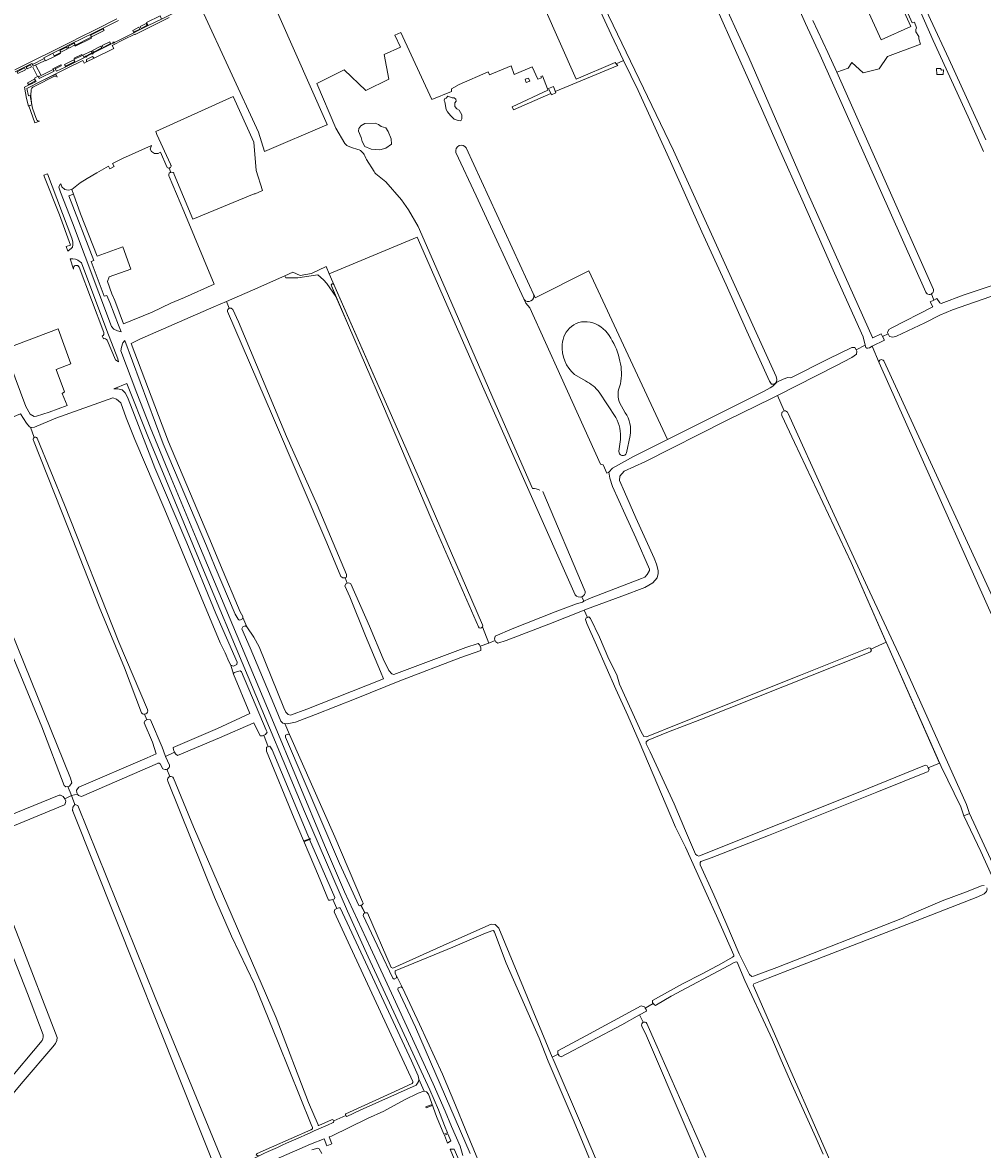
# Model space of a CAD drawing. Header units: metres. Extents: x 209813 to 223847, y 571801 to 587119.
# Tile 424 of 656: x 212948 to 213530, y 579156 to 579839. Entities that reach past the tile are written whole.
import ezdxf
from ezdxf.enums import TextEntityAlignment as Align

# ---------------------------------------------------------------- set-up
doc = ezdxf.new("R2010")
doc.units = ezdxf.units.M
for name, color, linetype, lineweight in [('B-RO-GK-BESCHOEIING-G', 8, 'GK-BESCHOEIING', 0), ('B-RO-GR-BEPLANTING_CULTUUR_BOSPLANTSOEN-GV', 8, 'Continuous', 0), ('B-RO-GR-BEPLANTING_CULTUUR_VASTE PLANTENVAK-GV', 8, 'Continuous', 0), ('B-RO-GR-BOUWLAND-GV', 8, 'Continuous', 0), ('B-RO-GR-GRAS-GV', 8, 'Continuous', 0), ('B-RO-GR-GROENVOORZIENING-GV', 8, 'Continuous', 0), ('B-RO-KL-WATER_BRANDLEIDING_PUT-S', 8, 'Continuous', 0), ('B-RO-KL-WATER_PUT-S', 8, 'Continuous', 0), ('B-RO-KW-KUNSTWERK_DEK-GV', 8, 'Continuous', 0), ('B-RO-KW-KUNSTWERK_STUW-GV', 8, 'Continuous', 0), ('B-RO-OG-TERREIN_CULTUURSCHEIDING-GV', 8, 'Continuous', 0), ('B-RO-OG-WATER_GREPPEL-GV', 8, 'Continuous', 0), ('B-RO-OG-WEG-GV', 8, 'Continuous', 0), ('B-RO-VH-ONVERHARD-GV', 8, 'Continuous', 0), ('B-RO-VH-VERHARDING_TEGEL-GV', 8, 'Continuous', 0), ('B-RO-VW-MARKERING-G', 8, 'Continuous', 0)]:
    doc.layers.add(name, color=color, linetype=linetype, lineweight=lineweight)
doc.styles.add('NLCS-ISO', font='txt')
doc.linetypes.add('GK-BESCHOEIING', pattern='A,30,-5,[1,NLCS.shx,S=1,R=0,X=0,Y=0],-5', length=40)

# ---------------------------------------------------------------- blocks, each defined once
blk = doc.blocks.new('SKL-WATER_WATERLEIDINGPUT-SO')
at = {"color": 0, "linetype": 'ByBlock', "lineweight": 18}
blk.add_ellipse((0, 0), major_axis=(2.5, 0), ratio=0.54, dxfattribs=at)
at = {"color": 0, "linetype": 'ByBlock', "lineweight": 18, "style": 'NLCS-ISO'}
blk.add_text('wl', height=1.5, dxfattribs=at).set_placement((0, 0), align=Align.MIDDLE_CENTER)
blk = doc.blocks.new('SKL-WATER_BRANDKRAAN_BRANDPUT-SO')
at = {"color": 0, "linetype": 'ByBlock', "lineweight": 18}
blk.add_ellipse((0, 0), major_axis=(2.5, 0), ratio=0.54, dxfattribs=at)
at = {"color": 0, "linetype": 'ByBlock', "lineweight": 18, "style": 'NLCS-ISO'}
blk.add_text('bk', height=1.5, dxfattribs=at).set_placement((0.2, 0), align=Align.MIDDLE_CENTER)

msp = doc.modelspace()

# ---------------------------------------------------------------- linework, layer by layer
at = {"layer": 'B-RO-GK-BESCHOEIING-G', "flags": 128}
for points in [[(213234.24, 579465.766), (213234.745, 579464.786)], [(213225.558, 579461.376), (213225.217, 579462.267)], [(213225.904, 579460.47), (213225.558, 579461.376)], [(213234.745, 579464.786), (213235.138, 579464.022)], [(213093.668, 579407.074), (213094.534, 579407.463)], [(213094.534, 579407.463), (213095.399, 579407.852)], [(213097.08, 579400.514), (213096.105, 579400.216)], [(213098.055, 579400.813), (213097.08, 579400.514)], [(213136.279, 579307.83), (213137.255, 579308.293)], [(213134.666, 579307.424), (213136.279, 579307.83)], [(213138.659, 579302.417), (213137.414, 579301.913)], [(213139.904, 579302.92), (213138.659, 579302.417)], [(213153.452, 579304.434), (213153.336, 579304.374)], [(213154.107, 579304.777), (213153.452, 579304.434)], [(213154.971, 579299.424), (213155.699, 579299.75)], [(213155.699, 579299.75), (213155.898, 579299.84)], [(213325.119, 579242.946), (213325.636, 579242.149)], [(213325.636, 579242.149), (213326.228, 579241.237)], [(213330.048, 579245.534), (213330.511, 579244.933)], [(213330.511, 579244.933), (213330.947, 579244.345), (213331.296, 579244.054)]]:
    msp.add_lwpolyline(points, dxfattribs=at)
at = {"layer": 'B-RO-GR-BEPLANTING_CULTUUR_BOSPLANTSOEN-GV', "flags": 128}
for points in [[(213252.227, 579671.432), (213253.217, 579669.285), (213255.715, 579666.474), (213274.576, 579624.512), (213298.583, 579571.694), (213300.172, 579571.377), (213302.37, 579566.309), (213303.513, 579566.873), (213305.71, 579569.209), (213318.556, 579576.45), (213339.161, 579586.736), (213291.535, 579688.887), (213258.991, 579672.483), (213258.047, 579674.534)], [(213109.948, 579407.883), (213107.109, 579414.603), (213105.965, 579414.758), (213104.714, 579416.032), (213100.577, 579426.31), (213086.074, 579460.461), (213081.164, 579472.039), (213081.761, 579473.248), (213083.2, 579473.728), (213084.082, 579473.204), (213081.652, 579478.772), (213081.532, 579478.078), (213079.828, 579477.177), (213079.291, 579477.433), (213078.886, 579477.735), (213076.996, 579480.866), (213065.016, 579509.21), (213059.625, 579522.317), (213033.489, 579583.961), (213010.087, 579646.738), (213008.924, 579645.216), (213008.072, 579642.638), (213007.728, 579640.339), (213017.373, 579614.839), (213025.526, 579594.238), (213036.175, 579568.175), (213053.365, 579526.866), (213078.224, 579467.765), (213099.224, 579417.584), (213131.261, 579340.894), (213143.385, 579312.601), (213159.157, 579278.562), (213172.958, 579248.528), (213186.81, 579218.593), (213197.082, 579196.247), (213204.321, 579179.567), (213208.152, 579170.376), (213213.476, 579158.414), (213215.085, 579152.863)], [(213289.518, 579622.162), (213282.773, 579626.16)], [(213310.643, 579620.365), (213309.81, 579617.945)], [(213307.91, 579599.957), (213297.736, 579615.324)], [(213310.131, 579609.174), (213313.427, 579602.897)], [(213316.423, 579589.156), (213314.242, 579578.652)], [(213309.727, 579579.581), (213310.588, 579586.584)], [(213219.559, 579153.961), (213186.451, 579230.448), (213175.723, 579253.288), (213175.825, 579254.412), (213177.61, 579255.064), (213178.435, 579254.409), (213174.95, 579261.649), (213174.826, 579260.504), (213173.347, 579259.729), (213172.537, 579260.222), (213164.756, 579276.742), (213154.682, 579298.245), (213154.971, 579299.424), (213155.699, 579299.75), (213153.336, 579304.374), (213152.647, 579304.104), (213152.034, 579304.327), (213140.35, 579329.782), (213107.564, 579406.197), (213107.51, 579407.441), (213109.069, 579408.132), (213109.948, 579407.883)]]:
    msp.add_lwpolyline(points, dxfattribs=at)
at = {"layer": 'B-RO-GR-BEPLANTING_CULTUUR_BOSPLANTSOEN-GV'}
for points in [[(213258.047, 579674.534, -0.7857583), (213252.227, 579671.432)], [(213280.866, 579655.23, -0.2487708), (213293.828, 579657.363)], [(213293.828, 579657.363, -0.1934268), (213304.719, 579648.122)], [(213275.311, 579644.185, -0.203761), (213280.866, 579655.23)], [(213282.773, 579626.16, -0.2390322), (213275.311, 579644.185)], [(213304.719, 579648.122, -0.0882102), (213310.312, 579634.191)], [(213310.312, 579634.191, -0.107975), (213310.643, 579620.365)], [(213297.736, 579615.324, 0.1055118), (213289.518, 579622.162)], [(213309.81, 579617.945, 0.1889362), (213310.131, 579609.174)], [(213313.427, 579602.897, -0.2034995), (213316.423, 579589.156)], [(213310.588, 579586.584, 0.1362754), (213307.91, 579599.957)], [(213314.242, 579578.652, -0.9641779), (213309.727, 579579.581)]]:
    msp.add_lwpolyline(points, format="xyb", dxfattribs=at)
at = {"layer": 'B-RO-GR-BEPLANTING_CULTUUR_VASTE PLANTENVAK-GV', "flags": 128}
for points in [[(213031.56, 579843.345), (213023.418, 579839.3), (213024.309, 579837.506), (213032.436, 579841.487)], [(212967.601, 579818.85), (212966.625, 579820.845), (212961.016, 579818.039), (212961.999, 579816.063)], [(212991.598, 579817.684), (212990.679, 579818.736), (212986.924, 579816.967), (212986.989, 579815.485)]]:
    msp.add_lwpolyline(points, close=True, dxfattribs=at)
at = {"layer": 'B-RO-GR-BOUWLAND-GV', "flags": 128}
for points in [[(213437.555, 579886.269), (213459.816, 579896.325), (213486.621, 579836.99), (213468.598, 579828.848), (213450.078, 579869.844), (213445.891, 579867.953)], [(213132.7, 579777.443), (213132.885, 579777.523), (213094.08, 579865.183), (213056.95, 579847.315), (213091.193, 579773.001), (213094.918, 579761.191)], [(213506.189, 579807.917), (213502.379, 579807.812), (213502.167, 579811.516), (213504.601, 579811.516), (213505.131, 579810.563), (213506.506, 579810.775)]]:
    msp.add_lwpolyline(points, close=True, dxfattribs=at)
for points in [[(213530.681, 579761.187), (213521.452, 579782.19), (213500.254, 579828.434), (213489.558, 579852.216), (213473.655, 579886.718), (213473.648, 579887.371), (213473.702, 579887.754), (213473.757, 579887.94), (213473.92, 579888.291), (213474.15, 579888.603)], [(213427.298, 579840.515), (213436.313, 579821.252), (213441.685, 579809.193), (213448.541, 579811.637), (213450.87, 579815.13), (213457.643, 579808.78), (213467.486, 579811.32), (213472.566, 579818.728), (213492.462, 579826.348), (213491.378, 579829.486), (213491.537, 579830.833), (213489.736, 579833.788), (213489.694, 579835.1), (213490.112, 579836.08), (213488.79, 579839.551), (213487.467, 579839.154), (213466.938, 579885.181)], [(213441.685, 579809.193), (213500.274, 579677.675), (213500.333, 579677.39), (213500.344, 579676.987), (213500.302, 579676.511), (213500.153, 579676.077), (213499.91, 579675.643), (213499.635, 579675.305), (213499.243, 579674.998), (213499.059, 579674.897), (213500.548, 579671.135), (213502.452, 579672.11), (213504.261, 579669.568), (213505.041, 579668.997), (213519.015, 579674.291), (213555.419, 579686.482)], [(213089.857, 579749.619), (213088.475, 579766.913), (213075.8, 579794.468), (213028.956, 579773.269), (213029.656, 579771.5), (213037.795, 579753.495), (213037.958, 579753.298), (213038.133, 579753.004), (213038.204, 579752.647), (213038.196, 579752.282), (213038.109, 579751.941), (213037.879, 579751.607), (213037.696, 579751.409), (213037.41, 579751.226), (213037.134, 579751.149), (213038.085, 579748.548), (213038.63, 579748.641), (213039.39, 579748.443), (213039.787, 579748.013), (213040.143, 579747.327), (213051.365, 579720.107), (213088.661, 579735.474)], [(213089.247, 579735.607), (213093.545, 579737.513), (213089.857, 579749.619)], [(213187.377, 579709.388), (213134.045, 579687.167), (213188.837, 579562.642), (213227.011, 579474.334)], [(213283.245, 579492.543), (213227.863, 579617.278), (213187.377, 579709.388)], [(213226.918, 579473.084), (213230.765, 579463.309), (213234.745, 579464.786), (213234.24, 579465.766), (213234.75, 579467.52), (213245.009, 579471.869), (213270.941, 579482.221), (213283.92, 579487.125), (213287.631, 579488.19), (213288.508, 579488.622), (213287.299, 579491.394)], [(213272.773, 579214.268), (213272.645, 579214.463), (213272.553, 579215.357), (213272.676, 579216.128), (213289.638, 579225.299), (213323.107, 579243.564), (213325.119, 579242.946), (213325.636, 579242.149), (213330.511, 579244.933), (213330.048, 579245.534), (213330.112, 579246.751), (213348.295, 579256.778), (213360.049, 579262.821), (213371.769, 579269.15), (213378.588, 579272.944), (213379.247, 579273.493), (213379.287, 579274.259), (213368.927, 579298.056), (213362.992, 579310.895), (213350.054, 579339.626), (213344.01, 579351.772), (213321.909, 579403.606), (213314.991, 579419.452), (213307.835, 579435.369), (213296.043, 579462.091), (213290.295, 579475.167), (213289.499, 579477.563), (213289.872, 579478.65), (213290.564, 579478.857), (213288.629, 579483.256), (213267.169, 579474.71), (213241.423, 579464.863), (213236.22, 579463.26), (213235.138, 579464.022), (213234.745, 579464.786)], [(213230.765, 579463.309), (213225.558, 579461.376), (213225.904, 579460.47), (213225.945, 579458.764), (213213.928, 579454.514), (213176.963, 579440.503), (213150.491, 579429.801), (213125.659, 579420.12), (213113.694, 579415.413), (213108.582, 579414.404), (213107.109, 579414.603), (213109.948, 579407.883), (213137.502, 579345.931), (213154.291, 579306.548), (213154.68, 579305.748), (213154.66, 579305.416), (213154.107, 579304.777), (213153.452, 579304.434), (213155.699, 579299.75), (213155.898, 579299.84), (213157.2, 579299.776), (213171.645, 579266.66), (213172.724, 579266.382), (213207.217, 579281.901), (213232.208, 579292.914), (213234.643, 579292.791), (213236.901, 579290.64), (213269.301, 579212.357)], [(213324.445, 579233.491), (213322.136, 579237.949), (213311.397, 579232.053), (213274.741, 579212.49), (213273.539, 579213.106), (213272.773, 579214.268), (213269.301, 579212.357), (213269.814, 579211.118), (213286.981, 579171.064), (213322.196, 579088.267), (213345.799, 579031.879), (213359.381, 579000.732), (213376.56, 578959.537), (213376.812, 578958.184), (213376.963, 578956.512), (213386.018, 578959.849)], [(213386.018, 578959.849), (213385.049, 578959.955), (213384.38, 578961.312), (213385.278, 578962.369), (213387.145, 578963.109), (213404.815, 578968.651), (213428.485, 578976.874), (213431.112, 578978.007), (213431.76, 578979.98), (213431.39, 578981.584), (213425.073, 578994.959), (213423.156, 578998.561), (213403.894, 579045.171), (213378.361, 579103.908), (213349.786, 579170.583), (213326.317, 579225.196), (213323.627, 579231.178)]]:
    msp.add_lwpolyline(points, dxfattribs=at)
at = {"layer": 'B-RO-GR-BOUWLAND-GV'}
for points in [[(213088.661, 579735.474, -0.0781895), (213089.247, 579735.607)], [(213287.299, 579491.394, -0.3556837), (213283.245, 579492.543)], [(213323.627, 579231.178, -0.4335164), (213324.445, 579233.491)]]:
    msp.add_lwpolyline(points, format="xyb", dxfattribs=at)
at = {"layer": 'B-RO-GR-GRAS-GV', "flags": 128}
for points in [[(213535.27, 579909.862), (213521.738, 579934.998), (213503.392, 579969.381), (213452.137, 579942.143), (213456.456, 579933.275), (213457.799, 579929.86), (213462.308, 579921.445), (213467.832, 579908.651), (213477.907, 579886.988), (213483.168, 579874.699), (213487.879, 579865.095), (213491.079, 579857.771), (213498.492, 579841.115), (213509.589, 579817.309), (213532.006, 579768.353)], [(213369.203, 579860.43), (213388.516, 579818.213), (213424.219, 579736.039), (213463.345, 579648.401), (213463.678, 579648.225), (213468.569, 579650.767), (213469.422, 579649.126), (213472.897, 579650.67), (213472.474, 579651.579), (213473.247, 579653.408), (213474.649, 579654.059), (213499.98, 579667.027), (213498.431, 579670.051), (213500.548, 579671.135), (213499.059, 579674.897), (213498.894, 579674.807), (213498.407, 579674.638), (213497.698, 579674.596), (213497.021, 579674.744), (213496.46, 579675.051), (213496.068, 579675.379), (213495.71, 579675.93), (213431.748, 579819.508), (213422.734, 579838.771), (213409.518, 579868.82)], [(213292.711, 579866.143), (213308.732, 579832.22), (213342.715, 579761.863), (213404.904, 579624.805), (213405.475, 579622.978), (213405.246, 579621.578), (213404.544, 579620.882)], [(213459.044, 579643.827), (213457.793, 579648.988), (213440.309, 579687.436), (213420.516, 579732.355), (213406.701, 579763.498), (213396.199, 579787.248), (213380.427, 579822.349), (213368.892, 579848.175)], [(213177.413, 579833.391), (213173.795, 579831.63), (213177.318, 579824.393), (213167.441, 579819.984), (213170.286, 579805.035), (213156.263, 579798.222), (213143.232, 579810.79), (213126.522, 579802.402), (213138.183, 579775.342), (213143.506, 579766.021), (213143.856, 579765.572), (213144.277, 579765.147), (213144.746, 579764.776), (213145.106, 579764.555), (213147.667, 579763.605), (213151.435, 579762.518), (213152.207, 579762.177), (213152.938, 579761.754), (213153.62, 579761.254), (213154.243, 579760.684), (213154.801, 579760.05), (213155.287, 579759.36), (213155.696, 579758.621), (213156.32, 579757.225), (213156.735, 579756.414), (213161.266, 579749.022), (213161.794, 579748.312), (213162.399, 579747.675), (213168.329, 579742.789), (213177.867, 579731.828), (213182.051, 579725.923), (213187.933, 579715.689), (213204.348, 579678.454), (213236.68, 579604.106), (213257.302, 579557.066)], [(213308.072, 579814.432), (213308.981, 579813.327), (213271.098, 579797.502), (213271.42, 579796.659), (213268.754, 579795.461), (213268.374, 579796.307), (213245.82, 579786.418), (213244.917, 579788.258), (213266.688, 579798.348), (213266.486, 579799.149), (213263.315, 579807.057), (213262.363, 579806.634), (213262.68, 579805.84), (213260.617, 579804.941), (213257.071, 579812.508), (213246.276, 579807.904), (213244.318, 579813.196), (213231.14, 579807.745), (213230.359, 579809.428), (213212.941, 579801.852), (213208.259, 579799.143), (213208.259, 579797.661), (213196.282, 579792.783), (213177.413, 579833.391)], [(213217.133, 579763.388), (213258.991, 579672.483), (213291.535, 579688.887), (213339.161, 579586.736), (213355.23, 579594.758), (213377.993, 579606.009), (213397.777, 579615.949), (213401.322, 579617.918), (213402.978, 579619.051), (213404.667, 579620.616), (213404.544, 579620.882), (213403.457, 579620.27), (213402.194, 579620.25), (213400.98, 579621.969), (213387.239, 579652.288), (213374.789, 579680.361), (213359.839, 579712.483), (213340.851, 579755.215), (213321.278, 579798.272), (213312.54, 579816.425)], [(213205.719, 579785.332), (213204.925, 579786.602), (213204.078, 579791.205), (213203.761, 579792.211), (213203.92, 579793.11), (213204.978, 579793.534), (213205.878, 579794.751), (213208.576, 579793.798), (213209.793, 579793.693), (213210.799, 579792.952), (213211.116, 579791.788), (213210.27, 579790.676)], [(213205.719, 579785.332), (213207.571, 579782.95), (213209.793, 579780.781), (213212.228, 579779.987), (213213.921, 579779.775), (213214.503, 579780.993), (213214.397, 579783.48), (213212.863, 579786.178), (213211.381, 579787.078), (213210.27, 579788.454), (213210.27, 579790.676)], [(213153.948, 579767.319), (213153.392, 579769.78), (213151.725, 579773.59), (213152.122, 579775.098), (213153.154, 579776.685), (213155.614, 579778.114), (213161.964, 579778.352), (213163.949, 579777.558), (213165.536, 579776.288)], [(213153.948, 579767.319), (213155.614, 579764.144), (213159.583, 579762.715), (213164.822, 579762.16), (213168.314, 579763.192), (213171.728, 579765.573), (213171.648, 579768.827), (213169.902, 579773.352), (213168.314, 579775.495), (213165.536, 579776.288)], [(213287.299, 579491.394), (213288.508, 579488.622), (213291.905, 579490.297), (213323.312, 579502.368), (213325.345, 579503.259), (213326.89, 579504.884), (213328.163, 579507.243), (213328.221, 579508.053), (213319.903, 579527.178), (213313.444, 579541.254), (213305.76, 579558.166), (213304.154, 579563.151), (213303.513, 579566.873), (213302.37, 579566.309), (213300.172, 579571.377), (213298.583, 579571.694), (213274.576, 579624.512), (213255.715, 579666.474), (213253.217, 579669.285), (213223.238, 579734.313), (213210.857, 579760.641)], [(213134.045, 579687.167), (213132.175, 579691.416), (213123.397, 579687.272), (213116.472, 579685.999), (213111.988, 579688.119), (213107.18, 579685.946), (213107.778, 579684.704), (213115.082, 579684.557), (213127.12, 579686.495), (213130.602, 579683.408), (213132.703, 579681.256), (213138.176, 579673.257), (213135.357, 579679.751)], [(213107.18, 579685.946), (213087.671, 579677.126), (213071.847, 579670.393), (213073.523, 579666.192), (213074.641, 579666.244), (213075.647, 579665.423), (213079.139, 579657.962), (213108.217, 579588.403), (213126.854, 579547.009), (213144.597, 579504.9), (213144.518, 579503.339), (213143.796, 579502.833), (213144.995, 579499.596), (213145.955, 579499.864), (213147.092, 579499.198), (213158.452, 579473.617), (213166.807, 579453.717), (213170.191, 579446.753), (213171.966, 579444.616), (213173.288, 579444.351), (213216.84, 579460.573), (213224.315, 579463.149), (213225.217, 579462.267), (213225.558, 579461.376), (213230.765, 579463.309), (213226.918, 579473.084)], [(213136.957, 579680.55), (213134.045, 579687.167)], [(213588.998, 579641.387), (213586.916, 579647.485), (213587.631, 579647.697), (213587.191, 579647.631), (213584.643, 579647.69), (213581.541, 579649.427), (213578.129, 579653.98), (213574.928, 579660.662), (213565.605, 579679.414), (213564.343, 579681.226), (213563.013, 579681.617), (213561.499, 579681.663), (213560.173, 579681.52), (213548.381, 579677.951), (213511.948, 579665.24), (213504.214, 579661.974), (213495.037, 579657.373), (213477.857, 579649.264), (213475.752, 579648.787), (213473.637, 579649.082), (213472.897, 579650.67)], [(213071.847, 579670.393), (213064.173, 579667.136), (213019.355, 579647.465), (213013.967, 579644.875), (213036.616, 579585.268), (213062.741, 579523.652), (213068.132, 579510.543), (213080.075, 579482.288), (213081.616, 579479.372), (213081.652, 579478.772), (213084.082, 579473.204), (213088.428, 579466.948), (213091.524, 579460.974), (213106.547, 579424.159), (213107.75, 579421.471), (213109.185, 579419.932), (213110.512, 579419.657), (213120.501, 579423.164), (213147.5, 579433.873), (213167.071, 579441.705), (213165.113, 579446.02), (213156.02, 579467.621), (213146.525, 579491.354), (213143.607, 579498.011), (213144.429, 579499.438), (213144.995, 579499.596)], [(213224.523, 579473.144), (213196.307, 579537.881), (213166.277, 579607.996), (213145.772, 579655.753), (213138.176, 579673.257)], [(213463.29, 579643.138), (213461.494, 579642.288), (213460.585, 579642.072), (213459.946, 579642.093), (213459.418, 579642.429), (213459.044, 579643.827), (213453.43, 579641.02), (213453.943, 579640.217), (213453.67, 579638.484), (213452.358, 579637.278), (213450.817, 579636.273), (213441.119, 579631.399), (213405.748, 579613.365), (213409.884, 579603.977)], [(213469.422, 579649.126), (213470.568, 579646.922), (213463.29, 579643.138), (213467.377, 579633.108)], [(213404.667, 579620.616), (213405.44, 579621.332), (213409.175, 579623.331), (213412.138, 579624.158), (213413.877, 579623.955), (213436.79, 579635.592), (213450.798, 579642.4), (213452.586, 579642.342), (213453.43, 579641.02)], [(213668.656, 579186.312), (213666.805, 579190.067), (213664.894, 579191.609), (213662.493, 579194.435), (213657.66, 579202.388), (213653.517, 579216.746), (213652.17, 579220.86), (213651.998, 579223.226), (213647.559, 579232.855), (213634.509, 579262.571), (213609.261, 579317.108), (213585.968, 579368.836), (213558.063, 579429.961), (213467.377, 579633.108)], [(213470.179, 579634.308), (213542.12, 579478.187)], [(213010.918, 579599.876), (213007.693, 579608.951), (213005.122, 579611.179), (213002.969, 579611.948), (212968.439, 579599.51), (212955.425, 579594.241), (212953.608, 579593.929), (212952.991, 579594.172)], [(213405.748, 579613.365), (213402.628, 579611.774), (213374.987, 579598.258), (213325.462, 579573.225), (213312.946, 579567.521), (213310.21, 579564.377), (213309.985, 579561.752), (213312.975, 579554.977), (213319.983, 579539.252), (213331.04, 579514.754), (213332.48, 579511.171), (213333.529, 579507.35), (213333.467, 579505.488), (213332.776, 579502.804), (213330.138, 579499.828), (213325.303, 579497.041), (213311.416, 579491.749), (213290.027, 579483.813), (213288.629, 579483.256), (213290.564, 579478.857), (213291.428, 579479.116), (213292.461, 579478.165), (213297.931, 579466.799), (213303.65, 579453.47), (213308.357, 579444.08), (213310.027, 579438.425), (213323.171, 579409.487), (213324.872, 579406.668), (213326.49, 579406.502), (213346.304, 579414.646), (213419.785, 579443.801), (213461.082, 579460.344), (213462.147, 579460.163), (213462.463, 579459.649)], [(212955.252, 579587.914), (212952.991, 579594.172), (212952.482, 579594.373), (212950.489, 579596.499), (212946.909, 579602.169), (212936.315, 579597.81), (212933.801, 579599.066), (212928.708, 579608.062)], [(213412.2, 579602.515), (213435.571, 579551.133), (213460.391, 579497.163), (213481.971, 579450.953), (213520.43, 579365.469), (213522.248, 579360.07), (213539.906, 579321.713)], [(213022.009, 579420.178), (213023.476, 579416.766), (213024.202, 579417.015), (213025.8, 579416.854), (213032.766, 579400.131), (213034.547, 579395.214), (213034.861, 579394.539), (213040.371, 579397.144), (213039.927, 579398.129), (213039.742, 579398.653), (213039.45, 579399.98), (213066.385, 579411.568), (213085.973, 579420.667), (213076.154, 579444.388), (213074.535, 579449.96), (213073.198, 579452.114), (213071.036, 579457.437), (213068.012, 579463.373), (213045.004, 579518.89), (213034.428, 579544.06), (213016.179, 579586.762), (213010.918, 579599.876)], [(213471.603, 579463.881), (213450.373, 579512.065), (213416.053, 579584.959), (213408.469, 579601.232)], [(212957.046, 579587.52), (212973.699, 579547.06), (213006.507, 579463.849), (213023.957, 579422.969)], [(212977.779, 579370.995), (212975.583, 579376.34), (212974.393, 579376.181), (212973.361, 579376.912), (212959.834, 579412.477), (212932.898, 579477.808), (212900.896, 579556.054)], [(213263.519, 579555.064), (213289.313, 579494.557)], [(212805.652, 579309.636), (212842.548, 579278.559), (212933.945, 579201.514), (212934.082, 579201.254), (212934.206, 579200.833), (212934.218, 579200.54), (212934.128, 579200.11), (212933.916, 579199.725), (212938.091, 579196.301), (212960.045, 579222.443), (212960.573, 579223.515), (212960.756, 579224.696), (212960.636, 579225.885), (212951.27, 579250.975), (212926.687, 579312.758), (212914.078, 579343.685), (212913.928, 579344.874), (212909.243, 579355.843), (212887.473, 579410.991), (212852.673, 579501.848)], [(213504.006, 579390.63), (213472.602, 579461.679), (213471.603, 579463.881), (213462.463, 579459.649), (213462.836, 579459.043), (213462.23, 579458.084), (213459.301, 579456.843), (213358.807, 579416.848), (213339.77, 579409.58), (213327.414, 579404.472), (213326.241, 579403.445), (213326.26, 579402.172), (213328.721, 579397.347), (213343.226, 579365.804), (213350.025, 579349.557), (213356.188, 579335.481), (213357.041, 579334.555), (213358.064, 579334.205), (213359.512, 579334.71), (213455.716, 579373.133), (213493.96, 579388.78), (213495.513, 579389.224), (213496.561, 579388.978), (213497.235, 579387.727)], [(212977.779, 579370.995), (212981.457, 579371.71), (212981.034, 579372.636), (212980.985, 579374.262), (212982.207, 579375.93), (213023.727, 579393.759), (213029.193, 579396.284), (213026.981, 579403.222), (213022.002, 579415.049), (213022.415, 579416.402), (213023.476, 579416.766)], [(213136.824, 579173.805), (213144.166, 579177.021), (213143.939, 579177.521), (213143.967, 579177.842), (213144.101, 579178.069), (213171.539, 579190.538), (213184.449, 579196.487), (213184.731, 579197), (213184.827, 579197.532), (213145.552, 579281.977), (213137.054, 579300.45), (213137.414, 579301.913), (213138.659, 579302.417), (213136.279, 579307.83), (213134.666, 579307.424), (213133.662, 579307.437), (213127.65, 579322.196), (213112.797, 579357.085), (213096.111, 579397.893), (213096.105, 579400.216), (213097.08, 579400.514), (213094.534, 579407.463), (213093.668, 579407.074), (213092.28, 579407.164), (213088.468, 579414.924), (213087.891, 579414.777), (213067.545, 579405.917), (213042.13, 579395.099), (213040.869, 579396.116), (213040.371, 579397.144)], [(213030.008, 579390.41), (212983.856, 579370.408), (212982.092, 579370.889), (212981.457, 579371.71)], [(213033.312, 579387.192), (213031.54, 579390.185)], [(213034.861, 579394.539), (213037.328, 579389.224)], [(213535.79, 579322.2), (213529.021, 579337.049), (213518.765, 579358.683), (213516.838, 579364.103), (213504.977, 579388.433), (213504.006, 579390.63), (213497.235, 579387.727), (213497.838, 579386.609), (213497.204, 579385.476), (213466.075, 579372.926), (213400.345, 579346.745), (213365.688, 579333.142), (213359.329, 579330.945), (213358.901, 579330.27), (213359.027, 579328.993), (213367.114, 579310.789), (213374.448, 579294.028), (213382.616, 579275.02), (213388.837, 579262.528), (213390.234, 579261.309), (213391.347, 579261.379), (213405.495, 579266.801), (213481.6, 579296.605), (213485.799, 579298.544), (213505.704, 579307.007), (213519.788, 579312.351), (213529.4, 579316.219), (213531.033, 579316.325)], [(213035.683, 579386.809), (213037.557, 579382.381)], [(212979.817, 579365.439), (212981.616, 579364.857), (213028.495, 579248.533), (213070.656, 579146.43), (213070.916, 579144.323), (213071.6, 579142.954), (213091.607, 579152.64), (213090.497, 579152.693), (213089.862, 579153.169), (213090.458, 579154.042), (213099.07, 579157.773), (213122.882, 579168.29), (213123.914, 579168.965), (213123.849, 579169.723), (213123.117, 579171.47), (213103.158, 579221.273), (213088.751, 579256.595), (213074.773, 579285.702), (213064.52, 579309.316), (213036.17, 579379.68)], [(213039.781, 579381.479), (213051.836, 579351.952), (213101.967, 579236.275), (213121.584, 579184.911), (213127.302, 579171.299)], [(212916.876, 579348.449), (212928.352, 579353.617), (212944.213, 579360.349), (212970.453, 579371.074)], [(212971.147, 579371.059), (212972.805, 579370.254), (212973.89, 579368.984)], [(212978.51, 579361.786), (212978.706, 579363.904), (212979.817, 579365.439), (212977.779, 579370.995), (212973.89, 579368.984), (212974.366, 579367.423), (212973.998, 579365.957)], [(212973.557, 579365.24), (212922.072, 579344.131), (212928.763, 579327.812), (212945.9, 579284.443), (212969.125, 579224.371), (212968.961, 579222.412), (212968.095, 579220.646), (212966.442, 579218.563), (212948.502, 579197.539), (212916.707, 579159.669), (212899.627, 579140.841), (212975.081, 579077.398)], [(213068.594, 579135.915), (212978.645, 579361.448)], [(213532.595, 579314.932), (213532.995, 579314.241), (213532.393, 579312.678), (213531.088, 579311.372), (213527.338, 579309.605), (213486.813, 579293.775), (213412.033, 579264.837), (213395.435, 579258.431), (213391.444, 579256.869), (213391.065, 579255.934), (213451.102, 579118.982)], [(213297.525, 579137.232), (213282.503, 579173.11), (213266.807, 579209.981), (213261.413, 579223.956), (213241.421, 579269.309), (213234.188, 579288.082), (213233.589, 579289.174), (213232.603, 579288.893), (213228.882, 579287.453), (213208.96, 579279.015), (213174.069, 579264.715), (213174.122, 579263.076), (213174.95, 579261.649), (213178.435, 579254.409), (213188.745, 579232.303), (213202.768, 579202.129), (213210.585, 579183.372), (213216.875, 579167.885), (213230.397, 579135.112)], [(213433.568, 579153.484), (213429.119, 579163.719), (213414.531, 579195.891), (213408.116, 579210.61), (213402.68, 579222.784), (213400.026, 579229.017), (213386.048, 579258.782), (213381.345, 579269.916), (213380.68, 579270.233), (213379.511, 579269.766), (213376.347, 579267.906), (213341.42, 579249.252), (213332.559, 579244.133), (213331.795, 579243.771), (213331.296, 579244.054), (213330.947, 579244.345), (213330.511, 579244.933), (213325.636, 579242.149), (213326.228, 579241.237), (213326.356, 579240.265), (213322.136, 579237.949), (213324.445, 579233.491)], [(213326.547, 579232.837), (213331.956, 579220.486), (213362.383, 579151.695)], [(213129.584, 579153.914), (213128.007, 579156.766), (213127.226, 579157.286), (213123.575, 579156.122)]]:
    msp.add_lwpolyline(points, dxfattribs=at)
for points in [[(213283.702, 579804.968), (213307.49, 579815.14), (213308.072, 579814.432), (213312.54, 579816.425), (213304.967, 579832.157), (213292.349, 579859.822), (213291.28, 579860.034), (213263.92, 579849.648)], [(213502.167, 579811.516), (213502.379, 579807.812), (213506.189, 579807.917), (213506.506, 579810.775), (213505.131, 579810.563), (213504.601, 579811.516)], [(213255.603, 579803.843), (213253.46, 579803.009), (213252.825, 579804.954), (213254.849, 579805.629)], [(213026.406, 579761.121), (213025.612, 579762.55), (213026.355, 579764.867), (213008.698, 579756.993), (213002.664, 579753.913), (213003.708, 579752.184), (213001.054, 579750.794), (213000.31, 579752.264), (212993.171, 579748.333), (212987.314, 579744.76), (212983.096, 579742.124), (212978.002, 579738.209), (212978.974, 579735.405), (212983.33, 579723.426), (212993.428, 579697.796), (213008.998, 579703.486), (213013.85, 579689.853), (213000.729, 579685.196), (212999.694, 579682.446), (213002.289, 579674.873), (213004.121, 579670.84), (213009.361, 579656.769), (213026.831, 579663.926), (213038.101, 579669.292), (213046.329, 579672.7), (213064.348, 579680.893), (213046.024, 579725.074), (213037.035, 579746.101), (213036.811, 579746.525), (213036.778, 579747.285), (213037.142, 579748.046), (213037.571, 579748.41), (213038.085, 579748.548), (213037.134, 579751.149), (213036.72, 579751.123), (213036.299, 579751.234), (213035.91, 579751.464), (213035.632, 579751.837), (213031.747, 579760.824), (213030.454, 579760.089), (213028.073, 579760.089)], [(212972.219, 579614.636), (212973.632, 579615.536), (212968.62, 579629.117), (212977.51, 579632.609), (212969.771, 579653.654), (212937.252, 579641.491), (212950.126, 579606.664), (212952.824, 579601.941), (212955.254, 579600.602), (212956.676, 579600.834), (212964.276, 579603.325), (212975.178, 579607.375)]]:
    msp.add_lwpolyline(points, close=True, dxfattribs=at)
at = {"layer": 'B-RO-GR-GRAS-GV'}
for points in [[(213210.857, 579760.641, -0.8802039), (213217.133, 579763.388)], [(213135.357, 579679.751, -0.9602407), (213136.957, 579680.55)], [(213467.377, 579633.108, -0.9294391), (213470.179, 579634.308)], [(213408.469, 579601.232, -0.4797806), (213409.884, 579603.977)], [(213257.302, 579557.066, -0.0962891), (213261.7, 579556.066)], [(213143.796, 579502.833, -0.2999164), (213141.206, 579503.679)], [(213289.313, 579494.557, -0.3074397), (213287.299, 579491.394)], [(213226.918, 579473.084, -0.5787517), (213224.523, 579473.144)], [(213031.54, 579390.185, 0.2843971), (213030.185, 579390.487)], [(213037.557, 579382.381, -0.3279134), (213039.781, 579381.479)], [(212970.453, 579371.074, -0.0476538), (212971.147, 579371.059)], [(212973.998, 579365.957, -0.0582922), (212973.557, 579365.24)], [(212978.645, 579361.448, -0.0382658), (212978.51, 579361.786)], [(213324.445, 579233.491, -0.3729879), (213326.547, 579232.837)], [(213127.302, 579171.299, 0.2818871), (213127.691, 579170.922)]]:
    msp.add_lwpolyline(points, format="xyb", dxfattribs=at)
for centre, radius, start, end in [((213021.954, 579422.292), 2.114, 217.209758, 18.152145), ((213034.844, 579389.146), 2.483, 231.906412, 0.963411)]:
    msp.add_arc(centre, radius, start, end, dxfattribs=at)
at = {"layer": 'B-RO-GR-GROENVOORZIENING-GV', "flags": 128}
msp.add_lwpolyline([(213205.836, 579160.213), (213207.769, 579161.613), (213205.954, 579165.938), (213203.898, 579165.022)], close=True, dxfattribs=at)
at = {"layer": 'B-RO-KW-KUNSTWERK_DEK-GV', "flags": 128}
for points in [[(213267.329, 579798.632), (213268.754, 579795.461), (213271.42, 579796.659), (213269.954, 579800.498), (213266.998, 579799.369)], [(213195.897, 579183.459), (213192.541, 579182.185), (213192.755, 579181.623), (213196.11, 579182.897)]]:
    msp.add_lwpolyline(points, close=True, dxfattribs=at)
at = {"layer": 'B-RO-KW-KUNSTWERK_STUW-GV', "flags": 128}
msp.add_lwpolyline([(213122.056, 579344.643), (213118.974, 579343.453), (213119.106, 579343.111), (213122.722, 579344.508), (213122.589, 579344.85)], close=True, dxfattribs=at)
at = {"layer": 'B-RO-OG-TERREIN_CULTUURSCHEIDING-GV', "flags": 128}
for points in [[(212969.256, 579806.353), (212968.354, 579808.165), (212959.449, 579803.799), (212950.845, 579799.449), (212951.707, 579794.888), (212952.809, 579795.172), (212953.737, 579789.472), (212951.969, 579788.806), (212955.695, 579778.567), (212958.525, 579779.665)], [(212956.922, 579780.272), (212955.404, 579784.05), (212954.316, 579787.443), (212953.561, 579790.702), (212953.226, 579794.921), (212953.491, 579798.737), (212953.808, 579799.591), (212954.469, 579800.133), (212956.061, 579801.03), (212967.58, 579806.777)]]:
    msp.add_lwpolyline(points, dxfattribs=at)
at = {"layer": 'B-RO-OG-TERREIN_CULTUURSCHEIDING-GV'}
for points in [[(212967.58, 579806.777, -0.4093722), (212969.256, 579806.353)], [(212958.525, 579779.665, -0.3756302), (212956.922, 579780.272)]]:
    msp.add_lwpolyline(points, format="xyb", dxfattribs=at)
at = {"layer": 'B-RO-OG-WATER_GREPPEL-GV', "flags": 128}
for points in [[(213135.357, 579679.751), (213145.772, 579655.753), (213166.277, 579607.996), (213196.307, 579537.881), (213224.523, 579473.144)], [(213227.011, 579474.334), (213188.837, 579562.642), (213136.957, 579680.55)], [(213072.32, 579664.292), (213099.602, 579601.117), (213132.543, 579524.123), (213141.206, 579503.679)], [(213143.796, 579502.833), (213144.518, 579503.339), (213144.597, 579504.9), (213126.854, 579547.009), (213108.217, 579588.403), (213079.139, 579657.962), (213075.647, 579665.423), (213074.641, 579666.244), (213073.523, 579666.192)], [(213467.377, 579633.108), (213558.063, 579429.961), (213585.968, 579368.836), (213609.261, 579317.108), (213634.509, 579262.571), (213647.559, 579232.855), (213651.282, 579234.336), (213650.845, 579235.471), (213624.975, 579291.019), (213607.602, 579329.543), (213578.909, 579395.693)], [(213472.602, 579461.679), (213504.977, 579388.433), (213516.838, 579364.103), (213518.765, 579358.683), (213522.248, 579360.07), (213520.43, 579365.469), (213481.971, 579450.953), (213460.391, 579497.163), (213435.571, 579551.133), (213412.2, 579602.515)], [(213408.469, 579601.232), (213416.053, 579584.959), (213450.373, 579512.065), (213471.447, 579464.225), (213472.602, 579461.679)], [(212954.729, 579586.009), (212976.055, 579532.485), (212994.655, 579485.266), (213009.899, 579448.377), (213020.27, 579421.013)], [(212900.896, 579556.054), (212932.898, 579477.808), (212959.834, 579412.477), (212973.361, 579376.912), (212974.393, 579376.181), (212975.583, 579376.34)], [(212975.583, 579376.34), (212976.589, 579376.684), (212978.019, 579378.577), (212977.335, 579381.471), (212917.129, 579529.823), (212906.731, 579556.335), (212905.58, 579558.121), (212903.992, 579558.756), (212901.891, 579558.476)], [(213036.17, 579379.68), (213064.52, 579309.316), (213074.773, 579285.702), (213088.751, 579256.595), (213103.158, 579221.273), (213123.117, 579171.47), (213123.849, 579169.723), (213123.914, 579168.965), (213122.882, 579168.29), (213099.07, 579157.773), (213090.458, 579154.042), (213089.862, 579153.169), (213090.497, 579152.693), (213091.607, 579152.64)], [(213135.446, 579174.467), (213127.691, 579170.922)]]:
    msp.add_lwpolyline(points, dxfattribs=at)
at = {"layer": 'B-RO-OG-WATER_GREPPEL-GV'}
for points in [[(213073.523, 579666.192, 0.2875392), (213072.32, 579664.292)], [(213412.2, 579602.515, 0.4013454), (213409.884, 579603.977)], [(212957.046, 579587.52, 0.9648993), (212954.752, 579585.97)], [(213226.918, 579473.084, 0.2395454), (213227.011, 579474.334)], [(213037.557, 579382.381, 0.450883), (213036.17, 579379.68)], [(213091.607, 579152.64, -0.0059231), (213136.152, 579172.493)], [(213136.824, 579173.805, 0.4324196), (213135.446, 579174.467)]]:
    msp.add_lwpolyline(points, format="xyb", dxfattribs=at)
at = {"layer": 'B-RO-OG-WEG-GV', "flags": 128}
for points in [[(212961.564, 579745.66), (212970.508, 579722.855), (212977.251, 579704.531), (212974.609, 579703.558), (212975.533, 579700.805), (212977.934, 579702.712), (212978.446, 579703.319), (212978.635, 579704.703), (212978.579, 579706.466), (212978.143, 579708.776), (212963.399, 579747.712), (212961.115, 579746.846)], [(212978.002, 579738.209), (212975.766, 579737.716), (212973.91, 579738.209), (212972.072, 579739.801), (212971.39, 579741.564), (212970.891, 579741.371), (212970.09, 579739.635), (212971.163, 579736.592), (212978.379, 579717.969), (213002.156, 579655.068), (213003.592, 579653.63), (213005.714, 579652.436), (213008.011, 579651.841), (213006.302, 579655.877), (213001.134, 579669.754), (212999.207, 579673.997), (212997.742, 579673.443), (212989.775, 579694.522), (212991.481, 579695.167), (212976.202, 579734.397), (212978.974, 579735.405)], [(213076.154, 579444.388), (213076.465, 579445.466), (213080.075, 579446.558), (213081.004, 579445.959), (213095.893, 579410.527), (213096.456, 579409.329), (213095.399, 579407.852), (213094.534, 579407.463), (213097.08, 579400.514), (213098.055, 579400.813), (213099.461, 579398.706), (213121.068, 579346.934), (213122.056, 579344.643), (213122.589, 579344.85), (213122.722, 579344.508), (213122.201, 579344.306), (213137.411, 579309.028), (213137.255, 579308.293), (213136.279, 579307.83), (213138.659, 579302.417), (213139.904, 579302.92), (213140.747, 579302.801), (213184.042, 579210.046), (213188.051, 579200.973), (213188.349, 579199.062), (213191.721, 579191.681), (213192.95, 579191.347), (213194.32, 579189.91), (213199.176, 579176.446), (213203.634, 579165.677), (213205.681, 579166.59), (213204.003, 579171.037), (213200.297, 579180.399), (213195.025, 579192.631), (213157.768, 579273.094), (213145.098, 579300.901), (213119.024, 579361.27), (213084.928, 579442.951), (213056.863, 579509.908), (213024.063, 579588.771), (213011.474, 579620.541), (213003.497, 579617.381), (213005.969, 579617.456), (213008.509, 579616.8), (213010.289, 579614.891), (213011.703, 579612.267), (213015.042, 579604.047), (213028.429, 579569.41), (213047.801, 579524.007), (213065.42, 579481.134), (213078.219, 579451.708), (213078.021, 579450.317), (213076.083, 579449.347), (213074.535, 579449.96)]]:
    msp.add_lwpolyline(points, close=True, dxfattribs=at)
for points in [[(212999.405, 579646.801), (213004.469, 579634.965), (213006.362, 579633.812), (213005.901, 579635.501), (212999.234, 579652.741), (212983.838, 579693.671), (212981.666, 579695.302), (212980.316, 579696.011), (212978.602, 579696.234), (212977.114, 579696.093), (212979.167, 579689.975)], [(212982.52, 579691.013), (212997.439, 579651.483)], [(212996.536, 579649.442), (212997.287, 579647.71)], [(213214.203, 579146.602), (213209.836, 579156.592), (213207.314, 579156.592), (213210.781, 579148.264)]]:
    msp.add_lwpolyline(points, dxfattribs=at)
at = {"layer": 'B-RO-OG-WEG-GV'}
for points in [[(212979.167, 579689.975, -0.9872019), (212982.52, 579691.013)], [(212997.439, 579651.483, -0.4053949), (212996.536, 579649.442)], [(212997.287, 579647.71, -0.4206118), (212999.405, 579646.801)]]:
    msp.add_lwpolyline(points, format="xyb", dxfattribs=at)
at = {"layer": 'B-RO-VH-ONVERHARD-GV', "flags": 128}
msp.add_lwpolyline([(213084.438, 579142.815), (213122.713, 579159.593), (213130.998, 579162.835), (213132.69, 579158.585), (213135.579, 579159.904), (213133.952, 579163.991), (213135.368, 579164.545), (213157.315, 579175.267), (213167.137, 579179.7), (213179.732, 579186.451), (213187.921, 579190.514), (213191.475, 579191.748), (213191.721, 579191.681), (213188.349, 579199.062), (213188.41, 579198.669), (213188.29, 579197.585), (213187.622, 579196.554), (213186.72, 579195.413), (213152.768, 579180.307), (213144.714, 579176.496), (213144.548, 579176.559), (213144.314, 579176.695), (213144.166, 579177.021), (213136.824, 579173.805)], dxfattribs=at)
at = {"layer": 'B-RO-VH-ONVERHARD-GV'}
msp.add_lwpolyline([(213136.824, 579173.805, -0.41023), (213136.152, 579172.493)], format="xyb", dxfattribs=at)
at = {"layer": 'B-RO-VH-VERHARDING_TEGEL-GV', "flags": 128}
for points in [[(213134.664, 579892.722), (213124.297, 579887.602), (213115.797, 579885.316), (213116.793, 579883.305), (213108.191, 579879.045), (213092.423, 579871.297), (213089.819, 579872.228), (213063.011, 579858.959), (213055.552, 579855.239), (213054.499, 579852.402), (213032.436, 579841.487), (213024.309, 579837.506), (213009.136, 579829.889), (212999.373, 579825.065), (212974.03, 579812.361), (212968.821, 579809.811), (212968.037, 579811.384)], [(213005.378, 579841.526), (212992.958, 579835.279), (212981.543, 579829.597), (212979.279, 579828.518), (212966.336, 579822.062), (212955.252, 579816.488), (212943.452, 579810.628)], [(212957.811, 579806.433), (212957.633, 579806.791), (212955.506, 579805.731), (212956.467, 579803.724), (212949.438, 579800.249), (212950.537, 579793.404), (212951.87, 579788.769), (212953.737, 579789.472), (212952.809, 579795.172), (212951.707, 579794.888), (212950.845, 579799.449), (212959.449, 579803.799), (212969.217, 579808.588), (212974.497, 579811.268), (212984.814, 579816.39), (212985.628, 579814.836), (212986.989, 579815.485), (212986.924, 579816.967), (212990.679, 579818.736), (212991.598, 579817.684), (213003.485, 579823.604), (213002.506, 579825.507), (213009.641, 579829.061), (213016.234, 579832.405), (213016.368, 579832.085), (213025.258, 579836.536), (213036.96, 579842.326)], [(212961.286, 579817.496), (212961.016, 579818.039), (212979.322, 579827.198), (212982.315, 579828.654), (212994.132, 579834.5), (213006.301, 579840.6)], [(212943.738, 579809.425), (212953.846, 579814.492), (212954.123, 579813.933)], [(212967.801, 579811.858), (212966.583, 579811.251), (212966.761, 579810.893)]]:
    msp.add_lwpolyline(points, dxfattribs=at)
for points in [[(212997.134, 579835.557), (212989.47, 579831.747), (212990.002, 579830.672), (212997.672, 579834.485)], [(213015.527, 579833.545), (213019.298, 579835.438), (213018.76, 579836.511), (213014.988, 579834.617)], [(213020.003, 579835.792), (213023.741, 579837.668), (213023.177, 579838.728), (213019.464, 579836.864)], [(212979.978, 579825.188), (212980.071, 579824.989), (212989.997, 579829.939), (212989.766, 579830.402), (212979.879, 579825.398)], [(212997, 579824.323), (213001.576, 579826.6), (213001.044, 579827.675), (212996.463, 579825.396)], [(212971.223, 579820.651), (212971.022, 579821.056), (212967.4, 579819.263), (212967.601, 579818.85)], [(212974.823, 579824.5), (212970.793, 579822.483), (212971.319, 579821.405), (212975.36, 579823.427)], [(212979.499, 579826.839), (212975.672, 579824.925), (212976.209, 579823.852), (212980.008, 579825.752)], [(212985.266, 579818.441), (212990.374, 579821.002), (212989.821, 579822.066), (212984.729, 579819.514)], [(212991.102, 579821.366), (212996.244, 579823.944), (212995.706, 579825.016), (212990.564, 579822.439)], [(212953.621, 579812.589), (212953.079, 579813.66), (212950.368, 579812.301), (212950.906, 579811.228)], [(212954.658, 579812.859), (212961.821, 579816.422), (212961.286, 579817.496), (212954.123, 579813.933)], [(212971.513, 579813.466), (212971.415, 579813.663), (212967.801, 579811.858), (212968.037, 579811.384), (212971.666, 579813.16)], [(212979.898, 579815.75), (212979.36, 579816.823), (212973.651, 579813.961), (212974.199, 579812.893)], [(212979.51, 579817.668), (212979.734, 579817.211), (212984.268, 579819.481), (212984.063, 579819.899)], [(212944.826, 579809.523), (212945.364, 579808.45), (212949.948, 579810.748), (212949.41, 579811.821)], [(212966.761, 579810.893), (212957.811, 579806.433), (212958.346, 579805.359), (212967.296, 579809.819)], [(212956.018, 579803.948), (212955.5, 579805.03), (212951.164, 579802.887), (212951.696, 579801.811)]]:
    msp.add_lwpolyline(points, close=True, dxfattribs=at)
at = {"layer": 'B-RO-VW-MARKERING-G', "flags": 128}
for points in [[(212957.338, 579806.644), (212954.365, 579812.266)], [(212956.317, 579813.237), (212959.226, 579807.585)]]:
    msp.add_lwpolyline(points, dxfattribs=at)

# ---------------------------------------------------------------- block references
at = {"layer": 'B-RO-KL-WATER_BRANDLEIDING_PUT-S', "xscale": 0.2, "yscale": 0.2, "zscale": 0.2}
msp.add_blockref('SKL-WATER_BRANDKRAAN_BRANDPUT-SO', (212990.535, 579820.534), dxfattribs=at)
at = {"layer": 'B-RO-KL-WATER_PUT-S', "xscale": 0.2, "yscale": 0.2, "zscale": 0.2}
for p in [(213003.41, 579827.183), (212986.74, 579818.697)]:
    msp.add_blockref('SKL-WATER_WATERLEIDINGPUT-SO', p, dxfattribs=at)

doc.saveas('drawing.dxf')
